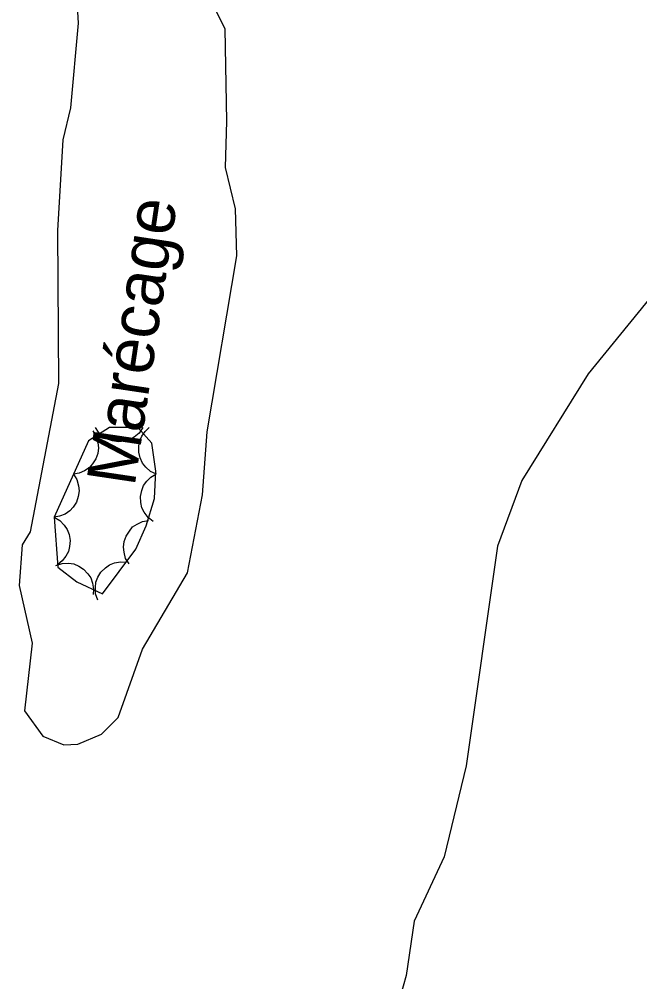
# Model space of a CAD drawing. Extents: x 282461 to 284471, y 5554090 to 5557646.
# Drawn here: x 283647.8 to 283686.1, y 5556283.2 to 5556342.6 of the extents above; entities that cross this region are included whole.
import ezdxf

# ---------------------------------------------------------------- set-up
doc = ezdxf.new("R2010")
doc.units = 0
for name, color, linetype in [('Niveau 1', 7, 'Continuous'), ('Niveau 2', 7, 'Continuous'), ('Niveau 44', 7, 'Continuous'), ('Niveau 7', 7, 'Continuous')]:
    doc.layers.add(name, color=color, linetype=linetype)

msp = doc.modelspace()

# ---------------------------------------------------------------- linework, layer by layer
at = {"layer": 'Niveau 1'}
for points in [[(283688, 5556326.9), (283682.92, 5556320.67), (283678.83, 5556314.09), (283677.32, 5556310.05), (283675.39, 5556296.49)], [(283675.39, 5556296.49), (283674.03, 5556290.88), (283672.18, 5556286.91), (283671.69, 5556283.55), (283671.32, 5556282.24), (283671.53, 5556281.35), (283670.82, 5556276.83), (283668.88, 5556270.95), (283667.71, 5556269.11), (283666.69, 5556265.68), (283666.32, 5556263.31), (283666.45, 5556261.93), (283666.23, 5556259.38), (283665.55, 5556255.04), (283663.71, 5556250.89), (283662, 5556248.77), (283661.21, 5556246.82), (283660.78, 5556243.11), (283659.43, 5556238.72), (283659.24, 5556236.36), (283659.57, 5556234.08), (283659.52, 5556232.71), (283660.02, 5556229.36), (283661.18, 5556226.61)]]:
    msp.add_lwpolyline(points, dxfattribs=at)
at = {"layer": 'Niveau 2'}
msp.add_lwpolyline([(283651.14, 5556348.01), (283651.46, 5556342.32), (283651, 5556337.09), (283650.51, 5556335.11), (283650.19, 5556329.53), (283650.25, 5556320.09), (283648.5, 5556310.93), (283648.01, 5556310.13), (283647.83, 5556307.62), (283648.63, 5556304.07), (283648.15, 5556299.88), (283649.28, 5556298.32), (283650.58, 5556297.78), (283651.44, 5556297.83), (283652.9, 5556298.44), (283653.93, 5556299.48), (283655.44, 5556303.69), (283658.2, 5556308.4), (283659.14, 5556313.21), (283659.42, 5556317.09), (283661.25, 5556327.96), (283661.17, 5556330.86), (283660.55, 5556333.4), (283660.64, 5556336.26), (283660.53, 5556341.96), (283659.71, 5556343.59)], dxfattribs=at)
at = {"layer": 'Niveau 44'}
for points in [[(283649.98, 5556311.83), (283650.21, 5556308.76), (283651.38, 5556307.84), (283652.96, 5556307.1), (283655.01, 5556309.86), (283655.65, 5556311.31), (283656.17, 5556312.98), (283656.26, 5556314.67), (283656, 5556316.4), (283655.14, 5556317.36), (283653.39, 5556317.36), (283652.09, 5556316.54), (283649.98, 5556311.83)], [(283652.37, 5556317.16), (283652.58, 5556316.81), (283652.68, 5556316.43), (283652.72, 5556316.11), (283652.67, 5556315.77), (283652.55, 5556315.43), (283652.34, 5556315.12), (283652.14, 5556314.88), (283651.85, 5556314.7), (283651.52, 5556314.55), (283651.17, 5556314.49)], [(283655.45, 5556317.36), (283655.22, 5556317.02), (283654.91, 5556316.77), (283654.64, 5556316.61), (283654.31, 5556316.52), (283653.95, 5556316.49), (283653.58, 5556316.55), (283653.28, 5556316.64), (283652.99, 5556316.83), (283652.72, 5556317.07), (283652.53, 5556317.36)], [(283656.29, 5556314.49), (283655.92, 5556314.66), (283655.63, 5556314.93), (283655.42, 5556315.17), (283655.29, 5556315.49), (283655.2, 5556315.84), (283655.21, 5556316.21), (283655.25, 5556316.53), (283655.39, 5556316.84), (283655.6, 5556317.13), (283655.85, 5556317.37)], [(283651.17, 5556314.49), (283651.39, 5556314.15), (283651.49, 5556313.77), (283651.53, 5556313.45), (283651.47, 5556313.11), (283651.36, 5556312.77), (283651.15, 5556312.46), (283650.95, 5556312.22), (283650.66, 5556312.03), (283650.32, 5556311.89), (283649.98, 5556311.83)], [(283656.09, 5556311.57), (283655.77, 5556311.82), (283655.54, 5556312.14), (283655.39, 5556312.42), (283655.32, 5556312.75), (283655.3, 5556313.11), (283655.39, 5556313.48), (283655.49, 5556313.78), (283655.69, 5556314.05), (283655.95, 5556314.3), (283656.25, 5556314.48)], [(283649.98, 5556311.83), (283650.33, 5556311.63), (283650.6, 5556311.34), (283650.79, 5556311.08), (283650.9, 5556310.76), (283650.96, 5556310.4), (283650.93, 5556310.03), (283650.86, 5556309.72), (283650.7, 5556309.42), (283650.47, 5556309.14), (283650.2, 5556308.92)], [(283654.61, 5556308.95), (283654.39, 5556309.29), (283654.29, 5556309.68), (283654.25, 5556309.99), (283654.3, 5556310.33), (283654.42, 5556310.67), (283654.62, 5556310.98), (283654.82, 5556311.23), (283655.11, 5556311.41), (283655.44, 5556311.56), (283655.79, 5556311.62)], [(283650.08, 5556308.86), (283650.47, 5556308.98), (283650.87, 5556308.99), (283651.19, 5556308.95), (283651.5, 5556308.82), (283651.8, 5556308.62), (283652.05, 5556308.34), (283652.24, 5556308.09), (283652.35, 5556307.76), (283652.4, 5556307.4), (283652.38, 5556307.06)], [(283652.68, 5556306.72), (283652.54, 5556307.1), (283652.53, 5556307.5), (283652.55, 5556307.82), (283652.68, 5556308.13), (283652.87, 5556308.44), (283653.14, 5556308.7), (283653.39, 5556308.89), (283653.71, 5556309.01), (283654.07, 5556309.08), (283654.42, 5556309.06)]]:
    msp.add_lwpolyline(points, dxfattribs=at)

# ---------------------------------------------------------------- texts
at = {"layer": 'Niveau 7'}
msp.add_text('Marécage', height=2.9999, rotation=81.51387, dxfattribs=at).set_placement((283654.94, 5556313.67))

doc.saveas('drawing.dxf')
